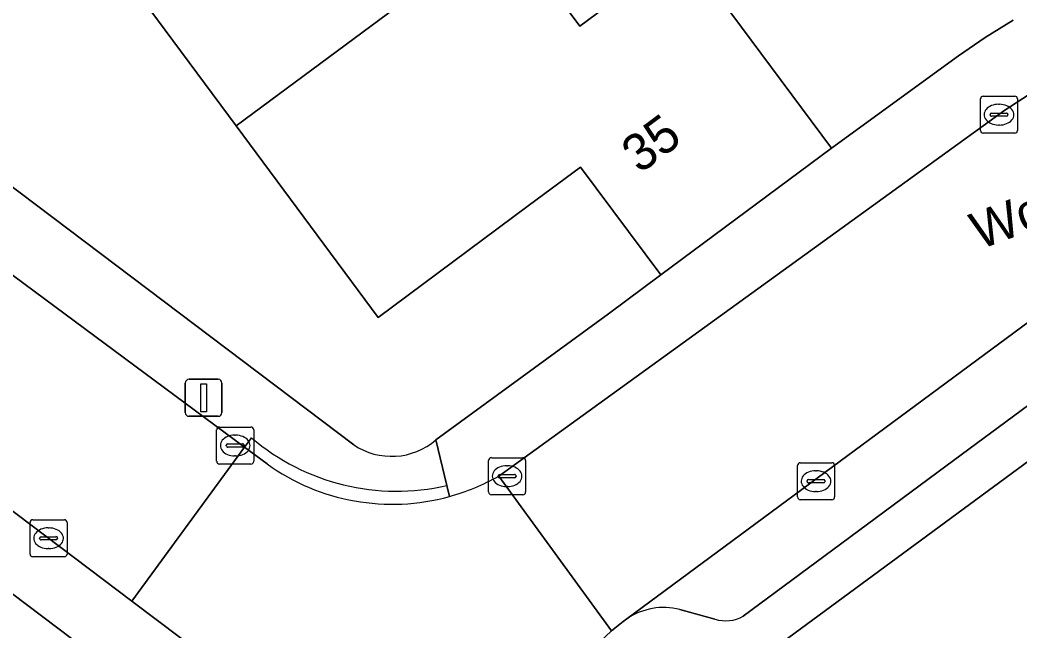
# Model space of a CAD drawing. Extents: x 163426 to 164192, y 380329 to 381641.
# Drawn here: x 163896.26 to 163923.27, y 381191.75 to 381208.26 of the extents above; entities that cross this region are included whole.
import ezdxf

# ---------------------------------------------------------------- set-up
doc = ezdxf.new("R2010")
doc.units = 0
for name, color, linetype in [('IMGEO_Erf', 7, 'Continuous'), ('IMGEO_Kolk', 7, 'Continuous'), ('IMGEO_Lichtmast', 7, 'Continuous'), ('IMGEO_Muur', 7, 'Continuous'), ('IMGEO_Openbare_ruimte_label', 7, 'Continuous'), ('IMGEO_Pand', 7, 'Continuous'), ('IMGEO_Pand_nummerreeks', 7, 'Continuous'), ('IMGEO_Parkeervlak_open', 7, 'Continuous'), ('IMGEO_Rijbaan_lokaal_open', 7, 'Continuous'), ('IMGEO_Voetpad_open', 7, 'Continuous')]:
    doc.layers.add(name, color=color, linetype=linetype)

msp = doc.modelspace()

# ---------------------------------------------------------------- linework, layer by layer
at = {"layer": 'IMGEO_Erf'}
for points in [[(163907.49, 381196.917), (163912.154, 381200.32), (163913.566, 381201.369), (163911.394, 381204.284), (163909.984, 381203.234), (163905.935, 381200.217), (163902.096, 381205.4), (163898.262, 381210.578), (163902.33, 381213.575)], [(163886.426, 381211.021), (163905.272, 381196.785)], [(163909.376, 381210.792), (163911.377, 381208.092), (163914.189, 381210.175)], [(163915.2, 381208.81), (163918.177, 381204.793), (163921.607, 381207.288), (163922.329, 381207.781), (163923.084, 381208.257)], [(163926.614, 381198.64), (163912.963, 381188.583)]]:
    msp.add_lwpolyline(points, dxfattribs=at)
msp.add_arc((163906.295, 381198.289), 1.819, 235.7654, 311.0462, dxfattribs=at)
at = {"layer": 'IMGEO_Kolk'}
for p, q in [((163922.204, 381205.274), (163922.204, 381206.126)), ((163922.279, 381206.2), (163923.131, 381206.2)), ((163923.205, 381206.126), (163923.205, 381205.274)), ((163922.692, 381205.98), (163922.717, 381205.98)), ((163922.463, 381205.694), (163922.463, 381205.706)), ((163922.901, 381205.657), (163922.503, 381205.657)), ((163922.506, 381205.743), (163922.904, 381205.743)), ((163922.947, 381205.706), (163922.947, 381205.694)), ((163922.715, 381205.42), (163922.69, 381205.42)), ((163923.131, 381205.2), (163922.279, 381205.2)), ((163901.569, 381196.336), (163901.569, 381197.188)), ((163901.644, 381197.262), (163902.496, 381197.262)), ((163902.57, 381197.188), (163902.57, 381196.336)), ((163902.057, 381197.042), (163902.082, 381197.042)), ((163901.828, 381196.756), (163901.828, 381196.768)), ((163902.266, 381196.719), (163901.868, 381196.719)), ((163901.871, 381196.805), (163902.269, 381196.805)), ((163902.312, 381196.768), (163902.312, 381196.756)), ((163902.08, 381196.482), (163902.055, 381196.482)), ((163908.99, 381196.434), (163909.842, 381196.434)), ((163902.496, 381196.262), (163901.644, 381196.262)), ((163908.915, 381195.508), (163908.915, 381196.36)), ((163909.403, 381196.214), (163909.428, 381196.214)), ((163909.916, 381196.36), (163909.916, 381195.508)), ((163917.261, 381195.372), (163917.261, 381196.224)), ((163917.336, 381196.298), (163918.188, 381196.298)), ((163918.262, 381196.224), (163918.262, 381195.372)), ((163909.174, 381195.928), (163909.174, 381195.94)), ((163909.612, 381195.891), (163909.214, 381195.891)), ((163909.217, 381195.977), (163909.615, 381195.977)), ((163909.658, 381195.94), (163909.658, 381195.928)), ((163917.563, 381195.841), (163917.961, 381195.841)), ((163917.749, 381196.078), (163917.774, 381196.078)), ((163909.426, 381195.654), (163909.401, 381195.654)), ((163917.52, 381195.792), (163917.52, 381195.804)), ((163917.958, 381195.755), (163917.56, 381195.755)), ((163918.004, 381195.804), (163918.004, 381195.792)), ((163909.842, 381195.434), (163908.99, 381195.434)), ((163918.188, 381195.298), (163917.336, 381195.298)), ((163917.772, 381195.518), (163917.747, 381195.518)), ((163896.603, 381194.757), (163897.455, 381194.757)), ((163896.528, 381193.831), (163896.528, 381194.683)), ((163897.016, 381194.537), (163897.041, 381194.537)), ((163897.529, 381194.683), (163897.529, 381193.831)), ((163896.787, 381194.251), (163896.787, 381194.263)), ((163897.225, 381194.214), (163896.827, 381194.214)), ((163896.83, 381194.3), (163897.228, 381194.3)), ((163897.271, 381194.263), (163897.271, 381194.251)), ((163897.039, 381193.977), (163897.014, 381193.977)), ((163897.455, 381193.757), (163896.603, 381193.757))]:
    msp.add_line(p, q, dxfattribs=at)
for points in [[(163922.204, 381205.274), (163922.204, 381206.126)], [(163922.279, 381206.2), (163923.131, 381206.2)], [(163923.205, 381206.126), (163923.205, 381205.274)], [(163923.131, 381205.2), (163922.279, 381205.2)], [(163901.569, 381196.336), (163901.569, 381197.188)], [(163901.644, 381197.262), (163902.496, 381197.262)], [(163902.57, 381197.188), (163902.57, 381196.336)], [(163908.99, 381196.434), (163909.842, 381196.434)], [(163902.496, 381196.262), (163901.644, 381196.262)], [(163908.915, 381195.508), (163908.915, 381196.36)], [(163909.916, 381196.36), (163909.916, 381195.508)], [(163917.261, 381195.372), (163917.261, 381196.224)], [(163917.336, 381196.298), (163918.188, 381196.298)], [(163918.262, 381196.224), (163918.262, 381195.372)], [(163909.842, 381195.434), (163908.99, 381195.434)], [(163918.188, 381195.298), (163917.336, 381195.298)], [(163896.603, 381194.757), (163897.455, 381194.757)], [(163896.528, 381193.831), (163896.528, 381194.683)], [(163897.529, 381194.683), (163897.529, 381193.831)], [(163897.455, 381193.757), (163896.603, 381193.757)]]:
    msp.add_lwpolyline(points, dxfattribs=at)
for centre, radius, start, end in [((163922.281, 381206.124), 0.0765, 91.552, 178.448), ((163922.281, 381206.124), 0.0765, 91.552, 178.448), ((163923.129, 381206.124), 0.0765, 1.552, 88.448), ((163923.129, 381206.124), 0.0765, 1.552, 88.448), ((163922.503, 381205.703), 0.0403, 85.8775, 175.7526), ((163922.5, 381205.693), 0.0366, 178.938, 274.7102), ((163922.904, 381205.7), 0.043, 264.8664, 352.4533), ((163922.908, 381205.705), 0.0386, 1.7309, 96.639), ((163922.281, 381205.276), 0.0765, 181.552, 268.448), ((163922.281, 381205.276), 0.0765, 181.552, 268.448), ((163923.129, 381205.276), 0.0765, 271.552, 358.448), ((163923.129, 381205.276), 0.0765, 271.552, 358.448), ((163901.646, 381197.186), 0.0765, 91.552, 178.448), ((163901.646, 381197.186), 0.0765, 91.552, 178.448), ((163902.494, 381197.186), 0.0765, 1.552, 88.448), ((163902.494, 381197.186), 0.0765, 1.552, 88.448), ((163901.868, 381196.765), 0.0403, 85.8775, 175.7526), ((163901.865, 381196.755), 0.0366, 178.938, 274.7102), ((163902.269, 381196.762), 0.043, 264.8664, 352.4533), ((163902.273, 381196.767), 0.0386, 1.7309, 96.639), ((163908.992, 381196.358), 0.0765, 91.552, 178.448), ((163908.992, 381196.358), 0.0765, 91.552, 178.448), ((163909.84, 381196.358), 0.0765, 1.552, 88.448), ((163909.84, 381196.358), 0.0765, 1.552, 88.448), ((163901.646, 381196.338), 0.0765, 181.552, 268.448), ((163901.646, 381196.338), 0.0765, 181.552, 268.448), ((163902.494, 381196.338), 0.0765, 271.552, 358.448), ((163902.494, 381196.338), 0.0765, 271.552, 358.448), ((163917.338, 381196.222), 0.0765, 91.552, 178.448), ((163917.338, 381196.222), 0.0765, 91.552, 178.448), ((163918.186, 381196.222), 0.0765, 1.552, 88.448), ((163918.186, 381196.222), 0.0765, 1.552, 88.448), ((163909.214, 381195.937), 0.0403, 85.8775, 175.7526), ((163909.211, 381195.927), 0.0366, 178.938, 274.7102), ((163909.615, 381195.934), 0.043, 264.8664, 352.4533), ((163909.619, 381195.939), 0.0386, 1.7309, 96.639), ((163917.56, 381195.801), 0.0403, 85.8775, 175.7526), ((163917.965, 381195.803), 0.0386, 1.7309, 96.639), ((163917.557, 381195.791), 0.0366, 178.938, 274.7102), ((163917.961, 381195.798), 0.043, 264.8664, 352.4533), ((163908.992, 381195.51), 0.0765, 181.552, 268.448), ((163908.992, 381195.51), 0.0765, 181.552, 268.448), ((163909.84, 381195.51), 0.0765, 271.552, 358.448), ((163909.84, 381195.51), 0.0765, 271.552, 358.448), ((163917.338, 381195.374), 0.0765, 181.552, 268.448), ((163917.338, 381195.374), 0.0765, 181.552, 268.448), ((163918.186, 381195.374), 0.0765, 271.552, 358.448), ((163918.186, 381195.374), 0.0765, 271.552, 358.448), ((163896.605, 381194.681), 0.0765, 91.552, 178.448), ((163896.605, 381194.681), 0.0765, 91.552, 178.448), ((163897.453, 381194.681), 0.0765, 1.552, 88.448), ((163897.453, 381194.681), 0.0765, 1.552, 88.448), ((163896.827, 381194.26), 0.0403, 85.8775, 175.7526), ((163896.824, 381194.25), 0.0366, 178.938, 274.7102), ((163897.228, 381194.257), 0.043, 264.8664, 352.4533), ((163897.232, 381194.262), 0.0386, 1.7309, 96.639), ((163896.605, 381193.833), 0.0765, 181.552, 268.448), ((163896.605, 381193.833), 0.0765, 181.552, 268.448), ((163897.453, 381193.833), 0.0765, 271.552, 358.448), ((163897.453, 381193.833), 0.0765, 271.552, 358.448)]:
    msp.add_arc(centre, radius, start, end, dxfattribs=at)
for centre, major_axis, ratio, start_param, end_param in [((163922.691, 381205.7), (-0.387, 0.002), 0.722429, 4.712389, 7.853982), ((163922.716, 381205.7), (-0.39, 0.002), 0.717154, 1.570796, 4.712389), ((163902.056, 381196.762), (-0.387, 0.002), 0.722429, 4.712389, 7.853982), ((163902.081, 381196.762), (-0.39, 0.002), 0.717154, 1.570796, 4.712389), ((163909.402, 381195.934), (-0.387, 0.002), 0.722429, 4.712389, 7.853982), ((163909.427, 381195.934), (-0.39, 0.002), 0.717154, 1.570796, 4.712389), ((163917.748, 381195.798), (-0.387, 0.002), 0.722429, 4.712389, 7.853982), ((163917.773, 381195.798), (-0.39, 0.002), 0.717154, 1.570796, 4.712389), ((163897.015, 381194.257), (-0.387, 0.002), 0.722429, 4.712389, 7.853982), ((163897.04, 381194.257), (-0.39, 0.002), 0.717154, 1.570796, 4.712389)]:
    msp.add_ellipse(centre, major_axis=major_axis, ratio=ratio, start_param=start_param, end_param=end_param, dxfattribs=at)
at = {"layer": 'IMGEO_Lichtmast'}
for p, q in [((163900.822, 381198.551), (163901.612, 381198.551)), ((163901.612, 381198.551), (163900.822, 381198.551)), ((163900.722, 381197.651), (163900.722, 381198.451)), ((163900.722, 381198.451), (163900.722, 381197.651)), ((163901.712, 381198.451), (163901.712, 381197.651)), ((163901.712, 381197.651), (163901.712, 381198.451)), ((163901.612, 381197.551), (163900.822, 381197.551)), ((163900.822, 381197.551), (163901.612, 381197.551))]:
    msp.add_line(p, q, dxfattribs=at)
msp.add_lwpolyline([(163901.142, 381198.426), (163901.292, 381198.426), (163901.292, 381197.676), (163901.142, 381197.676), (163901.142, 381198.426)], dxfattribs=at)
for centre, start, end in [((163900.822, 381198.451), 90, 180), ((163900.822, 381198.451), 90, 180), ((163901.612, 381198.451), 0, 90), ((163901.612, 381198.451), 360, 90), ((163900.822, 381197.651), 180, 270), ((163900.822, 381197.651), 180, 270), ((163901.612, 381197.651), 270, 0), ((163901.612, 381197.651), 270, 0)]:
    msp.add_arc(centre, 0.1, start, end, dxfattribs=at)
at = {"layer": 'IMGEO_Muur'}
for points in [[(163923.084, 381208.257), (163922.329, 381207.781)], [(163922.329, 381207.781), (163921.607, 381207.288)], [(163921.607, 381207.288), (163918.177, 381204.793)]]:
    msp.add_lwpolyline(points, dxfattribs=at)
at = {"layer": 'IMGEO_Pand'}
for points in [[(163910.185, 381215.595), (163906.393, 381220.713), (163906.302, 381220.836), (163904.482, 381219.482), (163901.694, 381217.409), (163903.749, 381214.62), (163902.33, 381213.575), (163898.262, 381210.578), (163902.096, 381205.4), (163909.376, 381210.792), (163907.365, 381213.506)], [(163915.2, 381208.81), (163914.189, 381210.175), (163911.377, 381208.092), (163909.376, 381210.792), (163902.096, 381205.4), (163905.935, 381200.217), (163909.984, 381203.234), (163911.394, 381204.284), (163913.566, 381201.369), (163918.177, 381204.793)]]:
    msp.add_lwpolyline(points, close=True, dxfattribs=at)
at = {"layer": 'IMGEO_Parkeervlak_open'}
for points in [[(163901.246, 381191.072), (163899.28, 381192.557), (163884.483, 381203.733)], [(163924.758, 381201.027), (163912.653, 381192.081)], [(163885.421, 381200.802), (163893.254, 381194.864), (163898.057, 381191.243)], [(163915.796, 381192.156), (163918.217, 381193.947), (163921.268, 381196.204), (163925.75, 381199.52)], [(163914.082, 381192.332), (163915.03, 381192.07)]]:
    msp.add_lwpolyline(points, dxfattribs=at)
for centre, radius, start, end in [((163913.644, 381190.632), 1.755, 75.5498, 124.3747), ((163915.315, 381192.99), 0.963, 252.809, 300.0028)]:
    msp.add_arc(centre, radius, start, end, dxfattribs=at)
at = {"layer": 'IMGEO_Rijbaan_lokaal_open'}
for points in [[(163879.612, 381207.432), (163881.341, 381206.105), (163884.483, 381203.733), (163899.28, 381192.557), (163902.32, 381196.718), (163891.228, 381204.941), (163885.22, 381209.452), (163882.652, 381211.418), (163882.481, 381211.582)], [(163923.839, 381206.448), (163922.864, 381205.823), (163909.188, 381195.938), (163912.236, 381191.752), (163912.55, 381192.005), (163912.653, 381192.081), (163924.758, 381201.027)], [(163902.933, 381196.264), (163902.32, 381196.718), (163899.28, 381192.557), (163901.246, 381191.072)], [(163912.236, 381191.752), (163909.188, 381195.938)]]:
    msp.add_lwpolyline(points, dxfattribs=at)
for centre, radius, start, end in [((163906.314, 381200.976), 5.8, 234.3369, 285.4162), ((163906.308, 381200.995), 5.82, 285.4292, 299.6638), ((163915.919, 381187.505), 5.622, 130.9319, 199.5349)]:
    msp.add_arc(centre, radius, start, end, dxfattribs=at)
at = {"layer": 'IMGEO_Voetpad_open'}
for points in [[(163905.272, 381196.785), (163886.426, 381211.021), (163885.917, 381211.405), (163882.603, 381213.933), (163876.336, 381218.714), (163835.008, 381188.174)], [(163883.113, 381212.461), (163882.481, 381211.582), (163882.652, 381211.418), (163885.22, 381209.452), (163891.228, 381204.941), (163902.32, 381196.718), (163902.511, 381196.972)], [(163923.084, 381208.257), (163922.329, 381207.781), (163921.607, 381207.288), (163918.177, 381204.793), (163913.566, 381201.369), (163912.154, 381200.32), (163907.49, 381196.917), (163907.789, 381195.683), (163907.856, 381195.385)], [(163909.188, 381195.938), (163922.864, 381205.823), (163923.839, 381206.448)], [(163877.319, 381205.411), (163897.466, 381190.189), (163898.057, 381191.243), (163893.254, 381194.864), (163885.421, 381200.802)], [(163925.75, 381199.52), (163921.268, 381196.204), (163918.217, 381193.947), (163915.796, 381192.156)], [(163912.963, 381188.583), (163926.614, 381198.64)], [(163902.511, 381196.972), (163902.32, 381196.718)], [(163907.789, 381195.683), (163907.49, 381196.917)], [(163902.32, 381196.718), (163902.933, 381196.264)], [(163907.856, 381195.385), (163907.789, 381195.683)], [(163915.03, 381192.07), (163914.082, 381192.332)], [(163912.653, 381192.081), (163912.55, 381192.005), (163912.236, 381191.752)]]:
    msp.add_lwpolyline(points, dxfattribs=at)
for centre, radius, start, end in [((163906.427, 381201.555), 6.028, 229.4886, 283.063), ((163906.427, 381201.555), 6.028, 229.4886, 283.063), ((163906.295, 381198.289), 1.819, 235.7654, 311.0462), ((163906.314, 381200.976), 5.8, 234.3369, 285.4162), ((163906.308, 381200.995), 5.82, 285.4292, 299.6638), ((163913.644, 381190.632), 1.755, 75.5498, 124.3747), ((163915.315, 381192.99), 0.963, 252.809, 300.0028), ((163915.919, 381187.505), 5.622, 130.9319, 199.5349)]:
    msp.add_arc(centre, radius, start, end, dxfattribs=at)

# ---------------------------------------------------------------- texts
at = {"layer": 'IMGEO_Openbare_ruimte_label'}
msp.add_text('Wolfsven', height=1, rotation=20.4286, dxfattribs=at).set_placement((163922.178, 381202.044))
at = {"layer": 'IMGEO_Pand_nummerreeks'}
msp.add_text('35', height=1, rotation=36.6005, dxfattribs=at).set_placement((163912.999, 381204.087))

doc.saveas('drawing.dxf')
